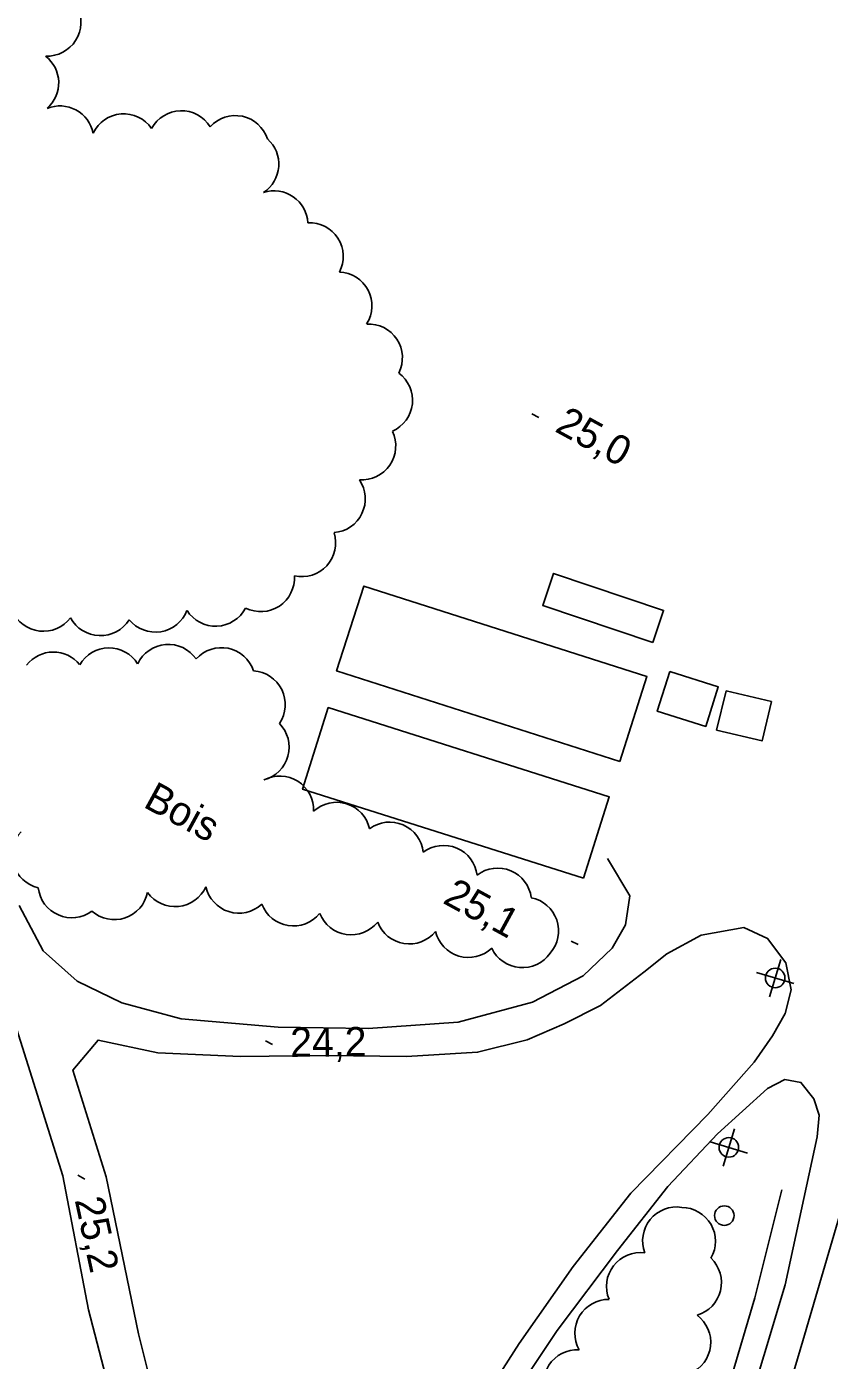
# Model space of a CAD drawing. Extents: x 219136 to 222520, y 5421589 to 5424530.
# Drawn here: x 220261.6 to 220343.7, y 5424129 to 5424265.5 of the extents above; entities that cross this region are included whole.
import ezdxf

# ---------------------------------------------------------------- set-up
doc = ezdxf.new("R2010")
doc.units = 0
for name, color, linetype in [('Level 19', 7, 'Continuous'), ('Level 21', 7, 'Continuous'), ('Level 3', 7, 'Continuous'), ('Level 31', 7, 'Continuous'), ('Level 36', 7, 'Continuous'), ('Level 4', 7, 'Continuous'), ('Level 44', 7, 'Continuous')]:
    doc.layers.add(name, color=color, linetype=linetype)

msp = doc.modelspace()

# ---------------------------------------------------------------- linework, layer by layer
at = {"layer": 'Level 19'}
for points in [[(220202.49, 5424235.58), (220206.22, 5424228.57), (220209.42, 5424222.56), (220212.5, 5424216.76), (220214.63, 5424211.69), (220216.3, 5424207.61), (220218.4, 5424206.89), (220223.86, 5424208.51), (220231.33, 5424210.66), (220235.92, 5424212.39), (220238.15, 5424212.52), (220240.28, 5424209.99), (220244.61, 5424202.62), (220249, 5424194.06), (220254.21, 5424182.5), (220257.6, 5424172.19), (220261.73, 5424159.19), (220265.25, 5424147.9), (220267.9, 5424134.16), (220272.06, 5424118.17), (220275.2, 5424106.36), (220275.68, 5424104.58)], [(220321.01, 5424180.37), (220323.31, 5424176.56), (220322.84, 5424173.57), (220321.49, 5424171.19), (220318.54, 5424168.34)], [(220318.54, 5424168.34), (220313.34, 5424165.65), (220305.72, 5424163.6), (220296.53, 5424162.98), (220287.3, 5424163.11), (220277.37, 5424163.97), (220271.3, 5424165.6), (220266.72, 5424167.82), (220263.24, 5424170.91), (220260.8, 5424175.56)], [(220320.29, 5424165.33), (220324.73, 5424168.73), (220327.08, 5424170.62), (220330.6, 5424172.51), (220334.97, 5424173.3), (220337.4, 5424172.19), (220339.27, 5424169.7), (220339.82, 5424166.91), (220339.2, 5424164.49), (220337.89, 5424162.2), (220336.03, 5424159.53)], [(220277.11, 5424115.34), (220273, 5424131.72), (220269.69, 5424147.77), (220266.29, 5424158.71), (220268.87, 5424161.78), (220274.99, 5424160.46), (220283.44, 5424160.1), (220292.3, 5424160.21), (220300.43, 5424160.09), (220307.72, 5424160.53), (220312.79, 5424161.81), (220316.58, 5424163.45), (220320.29, 5424165.33)], [(220336.03, 5424159.53), (220331.29, 5424154.18), (220323.4, 5424146.1), (220317.49, 5424138.61), (220311.99, 5424130.72), (220306.43, 5424122.1)], [(220337.38, 5424156.83), (220339.15, 5424157.74), (220340.81, 5424157.44), (220342.15, 5424155.78), (220342.69, 5424154.1), (220342.48, 5424151.87)], [(220337.38, 5424156.83), (220332.28, 5424152.2), (220327.19, 5424146.79), (220322.04, 5424140.26), (220315.87, 5424132.06), (220310.23, 5424123.59), (220305.9, 5424117.03), (220301.89, 5424110.43), (220299.06, 5424105.13), (220297.15, 5424101.25), (220297.05, 5424099.04), (220297.38, 5424097.81), (220298.23, 5424095.52)]]:
    msp.add_lwpolyline(points, dxfattribs=at)
at = {"layer": 'Level 21'}
for points in [[(220331.93, 5424100.4), (220341.02, 5424131), (220350.85, 5424164.5)], [(220342.48, 5424151.87), (220339.19, 5424136.74), (220332.64, 5424114.92), (220327.88, 5424098.72)]]:
    msp.add_lwpolyline(points, dxfattribs=at)
at = {"layer": 'Level 3'}
for p, q in [((220313.27, 5424225.87), (220313.97, 5424225.49)), ((220317.31, 5424171.92), (220318.01, 5424171.55)), ((220286.01, 5424161.72), (220286.71, 5424161.34)), ((220266.8, 5424147.94), (220267.5, 5424147.56))]:
    msp.add_line(p, q, dxfattribs=at)
at = {"layer": 'Level 31'}
for points in [[(220325.64, 5424202.46), (220314.38, 5424206.26), (220315.5, 5424209.55), (220326.75, 5424205.76)], [(220322.28, 5424190.31), (220293.29, 5424199.56), (220296.06, 5424208.24), (220325.05, 5424198.98)], [(220327.38, 5424199.5), (220332.35, 5424197.94), (220331.07, 5424193.88), (220326.11, 5424195.43)], [(220333.15, 5424197.53), (220337.79, 5424196.42), (220336.83, 5424192.4), (220332.18, 5424193.51)], [(220318.56, 5424178.35), (220289.8, 5424187.46), (220292.44, 5424195.81), (220321.2, 5424186.69)]]:
    msp.add_lwpolyline(points, close=True, dxfattribs=at)
at = {"layer": 'Level 36'}
for p, q in [((220337.6, 5424166.22), (220338.75, 5424170.04)), ((220340.09, 5424167.56), (220336.27, 5424168.71)), ((220332.86, 5424148.88), (220334.01, 5424152.7)), ((220335.35, 5424150.22), (220331.53, 5424151.37))]:
    msp.add_line(p, q, dxfattribs=at)
for centre in [(220338.18, 5424168.14), (220333.44, 5424150.8), (220332.97, 5424143.82)]:
    msp.add_circle(centre, 1, dxfattribs=at)
at = {"layer": 'Level 4'}
msp.add_lwpolyline([(220338.86, 5424146.46), (220336.1, 5424135.4), (220332.51, 5424123.28), (220327.84, 5424109.72), (220325.81, 5424103.63)], dxfattribs=at)
at = {"layer": 'Level 44'}
for centre, start, end in [((220263.65, 5424265.94), 267.7876, 27.7876), ((220261.38, 5424259.75), 311.2352, 52.1189), ((220264.97, 5424253.93), 11.2352, 112.1189), ((220277.4, 5424253.44), 31.6141, 151.6141), ((220271.5, 5424253.12), 34.5884, 154.5884), ((220282.92, 5424252.94), 18.0142, 138.0142), ((220283.91, 5424251.43), 303.3257, 48.2224), ((220286.9, 5424245.24), 3.3257, 108.2224), ((220290.51, 5424241.98), 332.5744, 92.5744), ((220293.44, 5424236.93), 327.5709, 87.5709), ((220296.56, 5424231.61), 333.2231, 93.2231), ((220297.6, 5424227.26), 293.7792, 53.7792), ((220295.88, 5424222.58), 265.7507, 25.7507), ((220292.76, 5424217.17), 274.4014, 34.4014), ((220289.73, 5424212.67), 257.4783, 17.4783), ((220285.52, 5424209.09), 243.4202, 3.4202), ((220263.28, 5424207.08), 203.2264, 323.2264), ((220269.11, 5424206.63), 208.0572, 328.0572), ((220274.74, 5424206.99), 219.1131, 339.1131), ((220280.9, 5424207.6), 212.261, 332.261), ((220276.06, 5424198.82), 34.6363, 154.6363), ((220264.29, 5424198.04), 38.7713, 142.048), ((220269.99, 5424198.46), 32.0045, 149.7778), ((220281.5, 5424198.49), 18.4201, 138.4201), ((220284.56, 5424196.12), 326.2088, 86.2087), ((220284.97, 5424191.76), 284.7639, 44.7639), ((220287.47, 5424185.34), 357.7328, 117.7328), ((220293.28, 5424182.66), 12.6873, 132.6873), ((220298.71, 5424180.63), 6.2948, 126.2948), ((220263.52, 5424180.74), 136.9273, 256.9273), ((220304.24, 5424178.24), 7.1001, 127.1001), ((220309.78, 5424175.92), 7.2669, 127.2669), ((220266.18, 5424177.76), 186.5693, 306.5693), ((220270.54, 5424177.57), 228.4517, 348.4517), ((220276.75, 5424178.9), 215.6967, 335.6967), ((220283.28, 5424178.23), 192.7247, 312.7247), ((220312.54, 5424172.96), 318.7537, 78.7537), ((220288.87, 5424176.92), 200.8268, 320.8268), ((220294.78, 5424176.01), 201.5757, 321.5757), ((220300.73, 5424175.08), 200.7944, 320.7944), ((220306.78, 5424173.7), 193.4567, 313.4567), ((220312.3, 5424172.65), 205.09, 325.09), ((220328.07, 5424141.24), 80.9342, 200.9342), ((220328.61, 5424141.19), 329.918, 89.918), ((220324.37, 5424136.57), 82.407, 202.407), ((220329.22, 5424136.95), 286.3459, 46.3459), ((220321.13, 5424131.78), 89.2468, 209.2468), ((220328.12, 5424130.85), 293.3425, 53.3425), ((220317.92, 5424126.63), 87.0293, 207.0293)]:
    msp.add_arc(centre, 3.46, start, end, dxfattribs=at)

# ---------------------------------------------------------------- texts
at = {"layer": 'Level 3'}
for s, rotation, p in [('25,0', 331.383, (220315.51, 5424224.13)), ('25,1', 331.383, (220304.04, 5424175.86)), ('24,2', 0.5169, (220288.55, 5424160.06)), ('25,2', 282.2283, (220266.47, 5424145.42))]:
    msp.add_text(s, height=3, rotation=rotation, dxfattribs=at).set_placement(p)
at = {"layer": 'Level 44'}
msp.add_text('Bois', height=3, rotation=331.3547, dxfattribs=at).set_placement((220273.38, 5424185.7))

doc.saveas('drawing.dxf')
